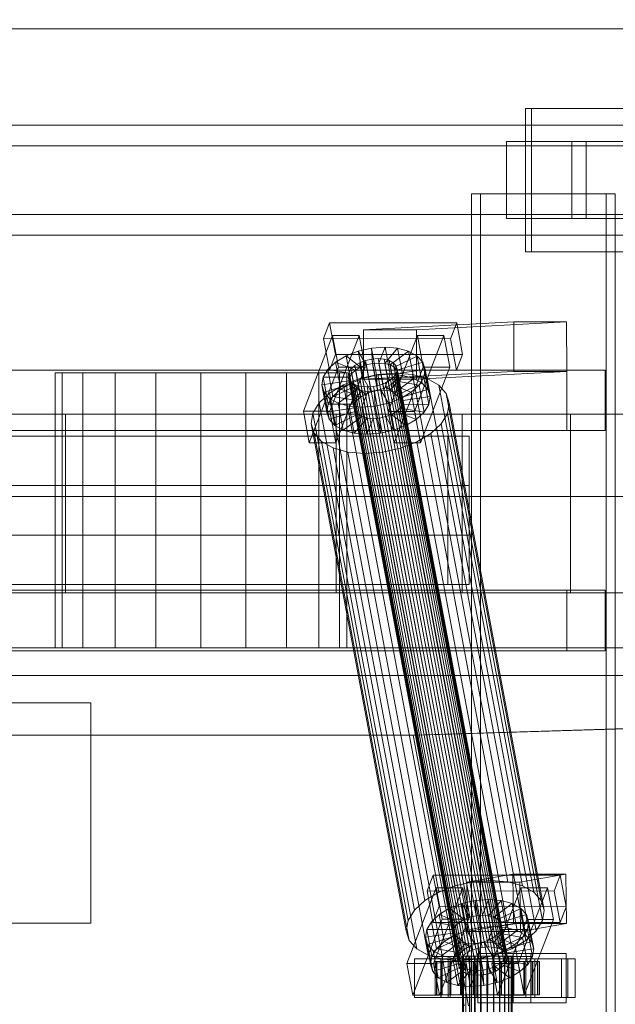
# Model space of a CAD drawing. Header units: millimetres. Extents: x -1970 to 61924, y -58230 to 6847.
# Tile 406 of 656: x 9303 to 9519, y -17870 to -17512. Entities that reach past the tile are written whole.
import ezdxf

# ---------------------------------------------------------------- set-up
doc = ezdxf.new("R2010")
doc.units = ezdxf.units.MM
for name, color, linetype, lineweight in [('COTAS_O', 1, 'Continuous', 0), ('superior_C01', 7, 'Continuous', 0), ('superior_mezcladora', 7, 'Continuous', 0)]:
    doc.layers.add(name, color=color, linetype=linetype, lineweight=lineweight)
doc.dimstyles.new('R19_100', dxfattribs={"dimtxt": 250, "dimasz": 150, "dimexe": 150, "dimexo": 80, "dimgap": 100, "dimtad": 1, "dimtih": 1, "dimtoh": 1, "dimdsep": 46, "dimcen": 0.09, "dimadec": 0, "dimazin": 0, "dimtfac": 1, "dimtdec": 4, "dimtofl": 0, "dimtmove": 0, "dimatfit": 3, "dimfxl": 1, "dimtolj": 1, "dimtzin": 0, "dimarcsym": 0})

# ---------------------------------------------------------------- blocks, each defined once
blk = doc.blocks.new('DIM_R26_36')
at = {"layer": 'COTAS_O'}
for p, q in [((9108.38, -17350), (9063.38, -17500)), ((9808.38, -17350), (9108.38, -17350)), ((9108.38, -18650), (9108.38, -17350)), ((9108.38, -17350), (9153.38, -17500)), ((9108.38, -18650), (9063.38, -18500)), ((9108.38, -18650), (9153.38, -18500)), ((9808.38, -18650), (9108.38, -18650))]:
    blk.add_line(p, q, dxfattribs=at)
blk.add_text('1300 O', height=250, rotation=90, dxfattribs=at).set_placement((9008.38, -18000))

msp = doc.modelspace()

# ---------------------------------------------------------------- linework, layer by layer
at = {"layer": 'superior_C01'}
for p, q in [((9106.386, -17515), (9838.242, -17515)), ((9840.938, -17515), (9109.083, -17515)), ((9548, -17544), (9486.37, -17544)), ((9486.37, -17544), (9486.37, -17596)), ((9488.527, -17544), (9486.37, -17544)), ((9488.527, -17596), (9488.527, -17544)), ((9488.527, -17544), (9550.157, -17544)), ((9528.163, -17550), (8372.601, -17550)), ((8383.386, -17550), (9538.948, -17550)), ((9605.003, -17550), (8449.442, -17550)), ((8462.923, -17550), (9618.484, -17550)), ((9508.388, -17556), (9479.499, -17556)), ((9479.499, -17556), (9479.499, -17584)), ((9503.28, -17556), (9479.499, -17556)), ((9503.28, -17584), (9503.28, -17556)), ((9503.28, -17556), (9532.169, -17556)), ((9508.388, -17584), (9508.388, -17556)), ((9508.388, -17556), (9532.169, -17556)), ((9526.231, -17557.5), (8448.858, -17557.5)), ((8463.506, -17557.5), (9540.879, -17557.5)), ((9515.707, -17575), (9466.788, -17575)), ((9466.788, -17575), (9466.788, -18425)), ((9470.023, -17575), (9466.788, -17575)), ((9470.023, -18425), (9470.023, -17575)), ((9470.023, -17575), (9518.942, -17575)), ((9515.707, -18425), (9515.707, -17575)), ((9515.707, -17575), (9518.942, -17575)), ((9518.942, -17575), (9518.942, -18425)), ((8448.858, -17582.5), (9526.231, -17582.5)), ((8463.506, -17582.5), (9540.879, -17582.5)), ((9479.499, -17584), (9508.388, -17584)), ((9479.499, -17584), (9503.28, -17584)), ((9532.169, -17584), (9503.28, -17584)), ((9532.169, -17584), (9508.388, -17584)), ((8372.601, -17590), (9528.163, -17590)), ((8383.386, -17590), (9538.948, -17590)), ((8449.442, -17590), (9605.003, -17590)), ((8462.923, -17590), (9618.484, -17590)), ((9486.37, -17596), (9548, -17596)), ((9486.37, -17596), (9488.527, -17596)), ((9550.157, -17596), (9488.527, -17596)), ((9482.078, -17621.488), (9427.446, -17624.356)), ((9446.705, -17624.356), (9501.337, -17621.488)), ((9482.146, -17639.486), (9482.078, -17621.488)), ((9482.078, -17621.488), (9501.337, -17621.488)), ((9501.337, -17621.488), (9501.406, -17639.486)), ((9415.138, -17621.857), (9412.923, -17627.592)), ((9417.29, -17633.325), (9415.138, -17621.857)), ((9415.138, -17621.857), (9461.361, -17621.914)), ((9446.705, -17624.356), (9427.446, -17624.356)), ((9427.446, -17624.356), (9427.515, -17642.354)), ((9446.774, -17642.354), (9446.705, -17624.356)), ((9459.145, -17627.65), (9461.361, -17621.914)), ((9461.361, -17621.914), (9463.512, -17633.382)), ((9416.255, -17626.449), (9405.622, -17653.98)), ((9459.145, -17627.65), (9412.923, -17627.592)), ((9412.923, -17627.592), (9415.075, -17639.061)), ((9415.252, -17653.992), (9425.885, -17626.461)), ((9418.407, -17637.917), (9416.255, -17626.449)), ((9416.255, -17626.449), (9425.885, -17626.461)), ((9425.885, -17626.461), (9428.036, -17637.929)), ((9447.07, -17626.487), (9436.437, -17654.019)), ((9446.067, -17654.031), (9456.7, -17626.499)), ((9449.222, -17637.955), (9447.07, -17626.487)), ((9447.07, -17626.487), (9456.7, -17626.499)), ((9456.7, -17626.499), (9458.851, -17637.967)), ((9461.297, -17639.118), (9459.145, -17627.65)), ((9421.132, -17633.91), (9425.59, -17632.183)), ((9425.59, -17632.183), (9430.423, -17631.1)), ((9425.59, -17632.183), (9428.486, -17637.157)), ((9427.434, -17642.013), (9425.59, -17632.183)), ((9430.423, -17631.1), (9435.302, -17630.735)), ((9430.423, -17631.1), (9430.776, -17636.643)), ((9432.267, -17640.93), (9430.423, -17631.1)), ((9435.302, -17630.735), (9433.087, -17636.47)), ((9439.894, -17631.112), (9435.262, -17636.649)), ((9437.146, -17640.564), (9435.302, -17630.735)), ((9435.302, -17630.735), (9439.894, -17631.112)), ((9443.886, -17632.206), (9437.153, -17637.167)), ((9441.738, -17640.942), (9439.894, -17631.112)), ((9439.894, -17631.112), (9443.886, -17632.206)), ((9445.731, -17642.036), (9443.886, -17632.206)), ((9443.886, -17632.206), (9447.007, -17633.943)), ((9415.075, -17639.061), (9417.29, -17633.325)), ((9463.512, -17633.382), (9417.29, -17633.325)), ((9417.352, -17636.164), (9421.132, -17633.91)), ((9421.132, -17633.91), (9426.374, -17637.975)), ((9422.976, -17643.74), (9421.132, -17633.91)), ((9426.067, -17636.336), (9428.179, -17635.518)), ((9428.179, -17635.518), (9430.468, -17635.005)), ((9468.295, -17849.317), (9428.179, -17635.518)), ((9430.468, -17635.005), (9432.779, -17634.832)), ((9470.585, -17848.804), (9430.468, -17635.005)), ((9432.779, -17634.832), (9434.954, -17635.011)), ((9472.896, -17848.631), (9432.779, -17634.832)), ((9434.954, -17635.011), (9436.846, -17635.529)), ((9475.071, -17848.809), (9434.954, -17635.011)), ((9436.846, -17635.529), (9438.324, -17636.352)), ((9476.962, -17849.328), (9436.846, -17635.529)), ((9447.007, -17633.943), (9438.631, -17637.99)), ((9448.851, -17643.772), (9447.007, -17633.943)), ((9447.007, -17633.943), (9449.043, -17636.203)), ((9463.512, -17633.382), (9461.297, -17639.118)), ((9407.774, -17665.449), (9418.407, -17637.917)), ((9412.797, -17641.61), (9414.509, -17638.79)), ((9414.509, -17638.79), (9417.352, -17636.164)), ((9414.509, -17638.79), (9423.238, -17640.286)), ((9416.354, -17648.62), (9414.509, -17638.79)), ((9415.075, -17639.061), (9461.297, -17639.118)), ((9417.352, -17636.164), (9424.584, -17639.042)), ((9419.197, -17645.994), (9417.352, -17636.164)), ((9428.036, -17637.929), (9417.404, -17665.461)), ((9428.036, -17637.929), (9418.407, -17637.917)), ((9422.119, -17639.983), (9422.93, -17638.648)), ((9422.93, -17638.648), (9424.277, -17637.404)), ((9463.047, -17852.446), (9422.93, -17638.648)), ((9424.584, -17639.042), (9423.238, -17640.286)), ((9424.277, -17637.404), (9426.067, -17636.336)), ((9464.393, -17851.202), (9424.277, -17637.404)), ((9426.374, -17637.975), (9424.584, -17639.042)), ((9424.584, -17639.042), (9426.429, -17648.872)), ((9466.183, -17850.135), (9426.067, -17636.336)), ((9428.486, -17637.157), (9426.374, -17637.975)), ((9426.374, -17637.975), (9428.219, -17647.804)), ((9482.146, -17639.486), (9427.515, -17642.354)), ((9430.776, -17636.643), (9428.486, -17637.157)), ((9428.486, -17637.157), (9430.331, -17646.986)), ((9433.087, -17636.47), (9430.776, -17636.643)), ((9430.776, -17636.643), (9432.62, -17646.473)), ((9433.087, -17636.47), (9434.931, -17646.3)), ((9435.262, -17636.649), (9433.087, -17636.47)), ((9435.262, -17636.649), (9437.106, -17646.479)), ((9437.153, -17637.167), (9435.262, -17636.649)), ((9437.153, -17637.167), (9438.997, -17646.997)), ((9438.631, -17637.99), (9437.153, -17637.167)), ((9438.324, -17636.352), (9439.288, -17637.422)), ((9478.44, -17850.15), (9438.324, -17636.352)), ((9438.589, -17665.487), (9449.222, -17637.955)), ((9438.631, -17637.99), (9440.475, -17647.82)), ((9439.595, -17639.061), (9438.631, -17637.99)), ((9439.288, -17637.422), (9439.673, -17638.668)), ((9479.404, -17851.221), (9439.288, -17637.422)), ((9439.673, -17638.668), (9439.452, -17640.005)), ((9449.043, -17636.203), (9439.595, -17639.061)), ((9439.595, -17639.061), (9441.44, -17648.891)), ((9439.98, -17640.307), (9439.595, -17639.061)), ((9479.789, -17852.467), (9439.673, -17638.668)), ((9449.855, -17638.834), (9439.98, -17640.307)), ((9501.406, -17639.486), (9446.774, -17642.354)), ((9458.851, -17637.967), (9448.219, -17665.499)), ((9450.887, -17646.033), (9449.043, -17636.203)), ((9449.043, -17636.203), (9449.855, -17638.834)), ((9458.851, -17637.967), (9449.222, -17637.955)), ((9449.855, -17638.834), (9449.389, -17641.655)), ((9451.7, -17648.664), (9449.855, -17638.834)), ((9501.406, -17639.486), (9482.146, -17639.486)), ((9412.331, -17644.431), (9412.797, -17641.61)), ((9412.331, -17644.431), (9422.206, -17642.958)), ((9412.797, -17641.61), (9422.426, -17641.622)), ((9414.641, -17651.44), (9412.797, -17641.61)), ((9420.235, -17644.416), (9426.195, -17642.107)), ((9421.898, -17641.32), (9422.119, -17639.983)), ((9422.283, -17642.566), (9421.898, -17641.32)), ((9462.015, -17855.119), (9421.898, -17641.32)), ((9462.235, -17853.782), (9422.119, -17639.983)), ((9422.426, -17641.622), (9422.206, -17642.958)), ((9422.206, -17642.958), (9422.591, -17644.204)), ((9422.206, -17642.958), (9424.05, -17652.788)), ((9423.248, -17643.637), (9422.283, -17642.566)), ((9462.4, -17856.365), (9422.283, -17642.566)), ((9423.238, -17640.286), (9422.426, -17641.622)), ((9422.426, -17641.622), (9424.271, -17651.452)), ((9427.434, -17642.013), (9422.976, -17643.74)), ((9423.238, -17640.286), (9425.082, -17650.116)), ((9426.195, -17642.107), (9432.657, -17640.659)), ((9460.778, -17826.416), (9426.195, -17642.107)), ((9432.267, -17640.93), (9427.434, -17642.013)), ((9430.331, -17646.986), (9427.434, -17642.013)), ((9427.515, -17642.354), (9446.774, -17642.354)), ((9437.146, -17640.564), (9432.267, -17640.93)), ((9432.62, -17646.473), (9432.267, -17640.93)), ((9432.657, -17640.659), (9439.179, -17640.17)), ((9467.24, -17824.968), (9432.657, -17640.659)), ((9434.931, -17646.3), (9437.146, -17640.564)), ((9437.294, -17642.585), (9435.504, -17643.652)), ((9437.106, -17646.479), (9441.738, -17640.942)), ((9441.738, -17640.942), (9437.146, -17640.564)), ((9438.641, -17641.341), (9437.294, -17642.585)), ((9477.411, -17856.383), (9437.294, -17642.585)), ((9437.602, -17644.223), (9438.948, -17642.979)), ((9439.452, -17640.005), (9438.641, -17641.341)), ((9478.757, -17855.139), (9438.641, -17641.341)), ((9438.948, -17642.979), (9439.76, -17641.643)), ((9447.677, -17644.475), (9438.948, -17642.979)), ((9438.948, -17642.979), (9440.793, -17652.809)), ((9438.997, -17646.997), (9445.731, -17642.036)), ((9439.179, -17640.17), (9445.318, -17640.674)), ((9473.762, -17824.479), (9439.179, -17640.17)), ((9439.452, -17640.005), (9479.569, -17853.804)), ((9439.76, -17641.643), (9439.98, -17640.307)), ((9439.76, -17641.643), (9449.389, -17641.655)), ((9441.604, -17651.473), (9439.76, -17641.643)), ((9439.98, -17640.307), (9441.825, -17650.137)), ((9445.731, -17642.036), (9441.738, -17640.942)), ((9445.318, -17640.674), (9450.655, -17642.137)), ((9479.901, -17824.984), (9445.318, -17640.674)), ((9448.851, -17643.772), (9445.731, -17642.036)), ((9449.389, -17641.655), (9447.677, -17644.475)), ((9449.389, -17641.655), (9451.234, -17651.485)), ((9450.655, -17642.137), (9454.826, -17644.459)), ((9485.238, -17826.446), (9450.655, -17642.137)), ((9413.143, -17647.062), (9412.331, -17644.431)), ((9414.175, -17654.261), (9412.331, -17644.431)), ((9413.143, -17647.062), (9422.591, -17644.204)), ((9415.179, -17649.322), (9423.555, -17645.275)), ((9415.183, -17647.428), (9420.235, -17644.416)), ((9419.197, -17645.994), (9416.354, -17648.62)), ((9418.3, -17651.059), (9425.033, -17646.098)), ((9422.976, -17643.74), (9419.197, -17645.994)), ((9426.429, -17648.872), (9419.197, -17645.994)), ((9454.818, -17828.725), (9420.235, -17644.416)), ((9422.292, -17652.153), (9426.924, -17646.616)), ((9422.591, -17644.204), (9423.555, -17645.275)), ((9422.591, -17644.204), (9424.435, -17654.034)), ((9428.219, -17647.804), (9422.976, -17643.74)), ((9424.726, -17644.459), (9423.248, -17643.637)), ((9463.364, -17857.435), (9423.248, -17643.637)), ((9423.555, -17645.275), (9425.033, -17646.098)), ((9423.555, -17645.275), (9425.399, -17655.105)), ((9426.617, -17644.978), (9424.726, -17644.459)), ((9464.842, -17858.258), (9424.726, -17644.459)), ((9425.033, -17646.098), (9426.924, -17646.616)), ((9425.033, -17646.098), (9426.878, -17655.927)), ((9428.792, -17645.156), (9426.617, -17644.978)), ((9466.733, -17858.776), (9426.617, -17644.978)), ((9426.924, -17646.616), (9429.099, -17646.795)), ((9426.924, -17646.616), (9428.769, -17656.446)), ((9431.103, -17644.983), (9428.792, -17645.156)), ((9468.908, -17858.955), (9428.792, -17645.156)), ((9429.099, -17646.795), (9431.41, -17646.622)), ((9430.331, -17646.986), (9432.62, -17646.473)), ((9433.392, -17644.47), (9431.103, -17644.983)), ((9471.219, -17858.782), (9431.103, -17644.983)), ((9431.41, -17646.622), (9433.7, -17646.108)), ((9431.763, -17652.165), (9431.41, -17646.622)), ((9431.41, -17646.622), (9433.255, -17656.451)), ((9432.62, -17646.473), (9434.931, -17646.3)), ((9435.504, -17643.652), (9433.392, -17644.47)), ((9473.509, -17858.269), (9433.392, -17644.47)), ((9433.7, -17646.108), (9435.812, -17645.29)), ((9436.596, -17651.082), (9433.7, -17646.108)), ((9433.7, -17646.108), (9435.544, -17655.938)), ((9434.931, -17646.3), (9437.106, -17646.479)), ((9475.621, -17857.451), (9435.504, -17643.652)), ((9435.812, -17645.29), (9437.602, -17644.223)), ((9441.054, -17649.355), (9435.812, -17645.29)), ((9435.812, -17645.29), (9437.656, -17655.12)), ((9437.106, -17646.479), (9438.997, -17646.997)), ((9444.834, -17647.101), (9437.602, -17644.223)), ((9437.602, -17644.223), (9439.446, -17654.053)), ((9440.475, -17647.82), (9448.851, -17643.772)), ((9441.44, -17648.891), (9450.887, -17646.033)), ((9447.677, -17644.475), (9444.834, -17647.101)), ((9449.521, -17654.305), (9447.677, -17644.475)), ((9450.887, -17646.033), (9448.851, -17643.772)), ((9451.7, -17648.664), (9450.887, -17646.033)), ((9454.826, -17644.459), (9457.548, -17647.481)), ((9489.409, -17828.768), (9454.826, -17644.459)), ((9411.383, -17650.939), (9415.183, -17647.428)), ((9415.179, -17649.322), (9413.143, -17647.062)), ((9414.988, -17656.892), (9413.143, -17647.062)), ((9416.354, -17648.62), (9414.641, -17651.44)), ((9418.3, -17651.059), (9415.179, -17649.322)), ((9417.024, -17659.152), (9415.179, -17649.322)), ((9449.766, -17831.737), (9415.183, -17647.428)), ((9425.082, -17650.116), (9416.354, -17648.62)), ((9424.271, -17651.452), (9425.082, -17650.116)), ((9425.082, -17650.116), (9426.429, -17648.872)), ((9426.429, -17648.872), (9428.219, -17647.804)), ((9426.884, -17652.53), (9429.099, -17646.795)), ((9428.219, -17647.804), (9430.331, -17646.986)), ((9429.099, -17646.795), (9430.944, -17656.624)), ((9441.054, -17649.355), (9436.596, -17651.082)), ((9438.997, -17646.997), (9440.475, -17647.82)), ((9440.475, -17647.82), (9441.44, -17648.891)), ((9444.834, -17647.101), (9441.054, -17649.355)), ((9442.899, -17659.184), (9441.054, -17649.355)), ((9441.44, -17648.891), (9441.825, -17650.137)), ((9441.825, -17650.137), (9441.604, -17651.473)), ((9441.825, -17650.137), (9451.7, -17648.664)), ((9446.678, -17656.931), (9444.834, -17647.101)), ((9451.234, -17651.485), (9451.7, -17648.664)), ((9457.548, -17647.481), (9458.634, -17650.998)), ((9492.131, -17831.79), (9457.548, -17647.481)), ((9409.093, -17654.709), (9411.383, -17650.939)), ((9445.966, -17835.248), (9411.383, -17650.939)), ((9414.641, -17651.44), (9414.175, -17654.261)), ((9424.05, -17652.788), (9414.175, -17654.261)), ((9424.271, -17651.452), (9414.641, -17651.44)), ((9422.292, -17652.153), (9418.3, -17651.059)), ((9420.144, -17660.889), (9418.3, -17651.059)), ((9426.884, -17652.53), (9422.292, -17652.153)), ((9424.137, -17661.983), (9422.292, -17652.153)), ((9424.05, -17652.788), (9424.271, -17651.452)), ((9424.435, -17654.034), (9424.05, -17652.788)), ((9431.763, -17652.165), (9426.884, -17652.53)), ((9428.729, -17662.36), (9426.884, -17652.53)), ((9436.596, -17651.082), (9431.763, -17652.165)), ((9433.608, -17661.995), (9431.763, -17652.165)), ((9438.441, -17660.912), (9436.596, -17651.082)), ((9440.793, -17652.809), (9439.446, -17654.053)), ((9441.604, -17651.473), (9440.793, -17652.809)), ((9440.793, -17652.809), (9449.521, -17654.305)), ((9451.234, -17651.485), (9441.604, -17651.473)), ((9449.521, -17654.305), (9451.234, -17651.485)), ((9458.634, -17650.998), (9458.012, -17654.769)), ((9493.218, -17835.307), (9458.634, -17650.998)), ((9415.252, -17653.992), (9405.622, -17653.98)), ((9405.622, -17653.98), (9407.774, -17665.449)), ((9408.47, -17658.48), (9409.093, -17654.709)), ((9443.676, -17839.018), (9409.093, -17654.709)), ((9414.175, -17654.261), (9414.988, -17656.892)), ((9424.435, -17654.034), (9414.988, -17656.892)), ((9414.988, -17656.892), (9417.024, -17659.152)), ((9417.404, -17665.461), (9415.252, -17653.992)), ((9425.399, -17655.105), (9417.024, -17659.152)), ((9426.878, -17655.927), (9420.144, -17660.889)), ((9428.769, -17656.446), (9424.137, -17661.983)), ((9425.399, -17655.105), (9424.435, -17654.034)), ((9426.878, -17655.927), (9425.399, -17655.105)), ((9428.769, -17656.446), (9426.878, -17655.927)), ((9430.944, -17656.624), (9428.729, -17662.36)), ((9430.944, -17656.624), (9428.769, -17656.446)), ((9433.255, -17656.451), (9430.944, -17656.624)), ((9435.544, -17655.938), (9433.255, -17656.451)), ((9433.255, -17656.451), (9433.608, -17661.995)), ((9437.656, -17655.12), (9435.544, -17655.938)), ((9435.544, -17655.938), (9438.441, -17660.912)), ((9446.067, -17654.031), (9436.437, -17654.019)), ((9436.437, -17654.019), (9438.589, -17665.487)), ((9439.446, -17654.053), (9437.656, -17655.12)), ((9437.656, -17655.12), (9442.899, -17659.184)), ((9439.446, -17654.053), (9446.678, -17656.931)), ((9442.899, -17659.184), (9446.678, -17656.931)), ((9448.219, -17665.499), (9446.067, -17654.031)), ((9446.678, -17656.931), (9449.521, -17654.305)), ((9458.012, -17654.769), (9455.722, -17658.539)), ((9458.012, -17654.769), (9492.595, -17839.078)), ((9409.557, -17661.997), (9408.47, -17658.48)), ((9443.053, -17842.789), (9408.47, -17658.48)), ((9417.024, -17659.152), (9420.144, -17660.889)), ((9420.144, -17660.889), (9424.137, -17661.983)), ((9433.608, -17661.995), (9438.441, -17660.912)), ((9438.441, -17660.912), (9442.899, -17659.184)), ((9455.722, -17658.539), (9451.921, -17662.05)), ((9490.305, -17842.848), (9455.722, -17658.539)), ((9412.278, -17665.019), (9409.557, -17661.997)), ((9444.14, -17846.306), (9409.557, -17661.997)), ((9424.137, -17661.983), (9428.729, -17662.36)), ((9428.729, -17662.36), (9433.608, -17661.995)), ((9451.921, -17662.05), (9446.869, -17665.062)), ((9486.505, -17846.359), (9451.921, -17662.05)), ((9407.774, -17665.449), (9417.404, -17665.461)), ((9416.45, -17667.341), (9412.278, -17665.019)), ((9446.861, -17849.328), (9412.278, -17665.019)), ((9421.787, -17668.803), (9416.45, -17667.341)), ((9451.033, -17851.65), (9416.45, -17667.341)), ((9440.909, -17667.371), (9434.448, -17668.819)), ((9438.589, -17665.487), (9448.219, -17665.499)), ((9446.869, -17665.062), (9440.909, -17667.371)), ((9475.492, -17851.68), (9440.909, -17667.371)), ((9481.452, -17849.371), (9446.869, -17665.062)), ((9427.926, -17669.308), (9421.787, -17668.803)), ((9456.37, -17853.113), (9421.787, -17668.803)), ((9434.448, -17668.819), (9427.926, -17669.308)), ((9462.509, -17853.617), (9427.926, -17669.308)), ((9469.031, -17853.128), (9434.448, -17668.819)), ((1103.221, -17750), (10242.208, -17750)), ((10243.564, -17750), (1104.577, -17750)), ((9445.582, -17771.702), (10143.539, -17750)), ((10145.146, -17750), (9447.19, -17771.702)), ((9012.039, -17771.702), (9445.582, -17771.702)), ((9447.19, -17771.702), (9013.647, -17771.702)), ((9445.582, -17771.702), (9464.026, -17870)), ((9445.582, -17771.702), (9447.19, -17771.702)), ((9465.634, -17870), (9447.19, -17771.702)), ((9452.795, -17822.549), (9450.58, -17828.285)), ((9454.947, -17834.017), (9452.795, -17822.549)), ((9452.795, -17822.549), (9499.018, -17822.606)), ((9467.24, -17824.968), (9460.778, -17826.416)), ((9481.769, -17822.189), (9465.026, -17825.057)), ((9484.285, -17825.057), (9465.026, -17825.057)), ((9465.026, -17825.057), (9465.25, -17843.038)), ((9473.762, -17824.479), (9467.24, -17824.968)), ((9479.901, -17824.984), (9473.762, -17824.479)), ((9485.238, -17826.446), (9479.901, -17824.984)), ((9481.993, -17840.17), (9481.769, -17822.189)), ((9481.769, -17822.189), (9501.028, -17822.189)), ((9484.285, -17825.057), (9501.028, -17822.189)), ((9484.509, -17843.038), (9484.285, -17825.057)), ((9496.803, -17828.342), (9499.018, -17822.606)), ((9499.018, -17822.606), (9501.17, -17834.074)), ((9501.028, -17822.189), (9501.252, -17840.17)), ((9453.912, -17827.141), (9443.279, -17854.673)), ((9454.818, -17828.725), (9449.766, -17831.737)), ((9496.803, -17828.342), (9450.58, -17828.285)), ((9450.58, -17828.285), (9452.732, -17839.753)), ((9452.909, -17854.685), (9463.542, -17827.153)), ((9456.064, -17838.609), (9453.912, -17827.141)), ((9453.912, -17827.141), (9463.542, -17827.153)), ((9460.778, -17826.416), (9454.818, -17828.725)), ((9463.542, -17827.153), (9465.694, -17838.621)), ((9484.727, -17827.179), (9474.094, -17854.711)), ((9483.724, -17854.723), (9494.357, -17827.191)), ((9486.879, -17838.647), (9484.727, -17827.179)), ((9484.727, -17827.179), (9494.357, -17827.191)), ((9489.409, -17828.768), (9485.238, -17826.446)), ((9492.131, -17831.79), (9489.409, -17828.768)), ((9494.357, -17827.191), (9496.509, -17838.659)), ((9498.954, -17839.81), (9496.803, -17828.342)), ((9449.766, -17831.737), (9445.966, -17835.248)), ((9463.247, -17832.875), (9468.08, -17831.792)), ((9468.08, -17831.792), (9472.959, -17831.427)), ((9468.08, -17831.792), (9468.433, -17837.336)), ((9469.925, -17841.622), (9468.08, -17831.792)), ((9472.959, -17831.427), (9470.744, -17837.163)), ((9477.551, -17831.804), (9472.919, -17837.341)), ((9474.803, -17841.257), (9472.959, -17831.427)), ((9472.959, -17831.427), (9477.551, -17831.804)), ((9479.395, -17841.634), (9477.551, -17831.804)), ((9477.551, -17831.804), (9481.543, -17832.898)), ((9493.218, -17835.307), (9492.131, -17831.79)), ((9445.966, -17835.248), (9443.676, -17839.018)), ((9452.732, -17839.753), (9454.947, -17834.017)), ((9501.17, -17834.074), (9454.947, -17834.017)), ((9455.009, -17836.856), (9458.789, -17834.603)), ((9458.789, -17834.603), (9463.247, -17832.875)), ((9458.789, -17834.603), (9464.032, -17838.667)), ((9460.633, -17844.433), (9458.789, -17834.603)), ((9463.247, -17832.875), (9466.143, -17837.849)), ((9465.091, -17842.705), (9463.247, -17832.875)), ((9481.543, -17832.898), (9474.81, -17837.86)), ((9484.664, -17834.635), (9476.288, -17838.682)), ((9483.388, -17842.728), (9481.543, -17832.898)), ((9481.543, -17832.898), (9484.664, -17834.635)), ((9486.508, -17844.465), (9484.664, -17834.635)), ((9484.664, -17834.635), (9486.7, -17836.895)), ((9492.595, -17839.078), (9493.218, -17835.307)), ((9501.17, -17834.074), (9498.954, -17839.81)), ((9443.676, -17839.018), (9443.053, -17842.789)), ((9445.431, -17866.141), (9456.064, -17838.609)), ((9450.454, -17842.302), (9452.167, -17839.482)), ((9452.167, -17839.482), (9455.009, -17836.856)), ((9452.167, -17839.482), (9460.895, -17840.978)), ((9454.011, -17849.312), (9452.167, -17839.482)), ((9452.732, -17839.753), (9498.954, -17839.81)), ((9455.009, -17836.856), (9462.241, -17839.734)), ((9456.854, -17846.686), (9455.009, -17836.856)), ((9465.694, -17838.621), (9455.061, -17866.153)), ((9465.694, -17838.621), (9456.064, -17838.609)), ((9462.241, -17839.734), (9460.895, -17840.978)), ((9464.032, -17838.667), (9462.241, -17839.734)), ((9462.241, -17839.734), (9464.086, -17849.564)), ((9466.143, -17837.849), (9464.032, -17838.667)), ((9464.032, -17838.667), (9465.876, -17848.497)), ((9468.433, -17837.336), (9466.143, -17837.849)), ((9466.143, -17837.849), (9467.988, -17847.679)), ((9470.744, -17837.163), (9468.433, -17837.336)), ((9468.433, -17837.336), (9470.277, -17847.165)), ((9470.744, -17837.163), (9472.588, -17846.992)), ((9472.919, -17837.341), (9470.744, -17837.163)), ((9472.919, -17837.341), (9474.763, -17847.171)), ((9474.81, -17837.86), (9472.919, -17837.341)), ((9474.81, -17837.86), (9476.654, -17847.689)), ((9476.288, -17838.682), (9474.81, -17837.86)), ((9476.246, -17866.179), (9486.879, -17838.647)), ((9476.288, -17838.682), (9478.133, -17848.512)), ((9477.253, -17839.753), (9476.288, -17838.682)), ((9486.7, -17836.895), (9477.253, -17839.753)), ((9477.253, -17839.753), (9479.097, -17849.583)), ((9477.638, -17840.999), (9477.253, -17839.753)), ((9487.512, -17839.526), (9477.638, -17840.999)), ((9496.509, -17838.659), (9485.876, -17866.191)), ((9488.544, -17846.725), (9486.7, -17836.895)), ((9486.7, -17836.895), (9487.512, -17839.526)), ((9496.509, -17838.659), (9486.879, -17838.647)), ((9487.512, -17839.526), (9487.047, -17842.347)), ((9489.357, -17849.356), (9487.512, -17839.526)), ((9490.305, -17842.848), (9492.595, -17839.078)), ((9443.053, -17842.789), (9444.14, -17846.306)), ((9449.988, -17845.123), (9450.454, -17842.302)), ((9450.454, -17842.302), (9460.083, -17842.314)), ((9452.298, -17852.132), (9450.454, -17842.302)), ((9460.083, -17842.314), (9459.863, -17843.65)), ((9460.895, -17840.978), (9460.083, -17842.314)), ((9460.083, -17842.314), (9461.928, -17852.144)), ((9465.091, -17842.705), (9460.633, -17844.433)), ((9460.895, -17840.978), (9462.739, -17850.808)), ((9469.925, -17841.622), (9465.091, -17842.705)), ((9467.988, -17847.679), (9465.091, -17842.705)), ((9481.993, -17840.17), (9465.25, -17843.038)), ((9465.25, -17843.038), (9484.509, -17843.038)), ((9474.803, -17841.257), (9469.925, -17841.622)), ((9470.277, -17847.165), (9469.925, -17841.622)), ((9472.588, -17846.992), (9474.803, -17841.257)), ((9474.763, -17847.171), (9479.395, -17841.634)), ((9479.395, -17841.634), (9474.803, -17841.257)), ((9476.606, -17843.671), (9477.417, -17842.335)), ((9476.654, -17847.689), (9483.388, -17842.728)), ((9477.417, -17842.335), (9477.638, -17840.999)), ((9477.417, -17842.335), (9487.047, -17842.347)), ((9479.261, -17852.165), (9477.417, -17842.335)), ((9477.638, -17840.999), (9479.482, -17850.829)), ((9483.388, -17842.728), (9479.395, -17841.634)), ((9501.252, -17840.17), (9481.993, -17840.17)), ((9486.508, -17844.465), (9483.388, -17842.728)), ((9501.252, -17840.17), (9484.509, -17843.038)), ((9487.047, -17842.347), (9485.334, -17845.167)), ((9486.505, -17846.359), (9490.305, -17842.848)), ((9487.047, -17842.347), (9488.891, -17852.177)), ((9444.14, -17846.306), (9446.861, -17849.328)), ((9449.988, -17845.123), (9459.863, -17843.65)), ((9450.801, -17847.754), (9449.988, -17845.123)), ((9451.832, -17854.953), (9449.988, -17845.123)), ((9450.801, -17847.754), (9460.248, -17844.897)), ((9452.837, -17850.015), (9461.212, -17845.967)), ((9456.854, -17846.686), (9454.011, -17849.312)), ((9455.957, -17851.751), (9462.69, -17846.79)), ((9460.633, -17844.433), (9456.854, -17846.686)), ((9464.086, -17849.564), (9456.854, -17846.686)), ((9459.863, -17843.65), (9460.248, -17844.897)), ((9459.863, -17843.65), (9461.707, -17853.48)), ((9460.248, -17844.897), (9461.212, -17845.967)), ((9460.248, -17844.897), (9462.092, -17854.726)), ((9465.876, -17848.497), (9460.633, -17844.433)), ((9461.212, -17845.967), (9462.69, -17846.79)), ((9461.212, -17845.967), (9463.057, -17855.797)), ((9462.69, -17846.79), (9464.581, -17847.308)), ((9462.69, -17846.79), (9464.535, -17856.62)), ((9469.068, -17847.314), (9471.357, -17846.801)), ((9470.277, -17847.165), (9472.588, -17846.992)), ((9471.357, -17846.801), (9473.469, -17845.983)), ((9474.253, -17851.774), (9471.357, -17846.801)), ((9471.357, -17846.801), (9473.201, -17856.631)), ((9472.588, -17846.992), (9474.763, -17847.171)), ((9473.469, -17845.983), (9475.259, -17844.915)), ((9478.712, -17850.047), (9473.469, -17845.983)), ((9473.469, -17845.983), (9475.313, -17855.812)), ((9475.259, -17844.915), (9476.606, -17843.671)), ((9482.491, -17847.793), (9475.259, -17844.915)), ((9475.259, -17844.915), (9477.103, -17854.745)), ((9485.334, -17845.167), (9476.606, -17843.671)), ((9476.606, -17843.671), (9478.45, -17853.501)), ((9478.133, -17848.512), (9486.508, -17844.465)), ((9479.097, -17849.583), (9488.544, -17846.725)), ((9481.452, -17849.371), (9486.505, -17846.359)), ((9485.334, -17845.167), (9482.491, -17847.793)), ((9487.178, -17854.997), (9485.334, -17845.167)), ((9488.544, -17846.725), (9486.508, -17844.465)), ((9489.357, -17849.356), (9488.544, -17846.725)), ((9446.861, -17849.328), (9451.033, -17851.65)), ((9452.837, -17850.015), (9450.801, -17847.754)), ((9452.645, -17857.584), (9450.801, -17847.754)), ((9454.011, -17849.312), (9452.298, -17852.132)), ((9455.957, -17851.751), (9452.837, -17850.015)), ((9454.681, -17859.844), (9452.837, -17850.015)), ((9462.739, -17850.808), (9454.011, -17849.312)), ((9459.949, -17852.845), (9464.581, -17847.308)), ((9462.739, -17850.808), (9464.086, -17849.564)), ((9464.086, -17849.564), (9465.876, -17848.497)), ((9466.183, -17850.135), (9464.393, -17851.202)), ((9464.541, -17853.223), (9466.757, -17847.487)), ((9464.581, -17847.308), (9466.757, -17847.487)), ((9464.581, -17847.308), (9466.426, -17857.138)), ((9465.876, -17848.497), (9467.988, -17847.679)), ((9468.295, -17849.317), (9466.183, -17850.135)), ((9466.757, -17847.487), (9469.068, -17847.314)), ((9466.757, -17847.487), (9468.601, -17857.317)), ((9467.988, -17847.679), (9470.277, -17847.165)), ((9470.585, -17848.804), (9468.295, -17849.317)), ((9469.42, -17852.857), (9469.068, -17847.314)), ((9469.068, -17847.314), (9470.912, -17857.144)), ((9472.896, -17848.631), (9470.585, -17848.804)), ((9475.071, -17848.809), (9472.896, -17848.631)), ((9478.712, -17850.047), (9474.253, -17851.774)), ((9474.763, -17847.171), (9476.654, -17847.689)), ((9476.962, -17849.328), (9475.071, -17848.809)), ((9475.492, -17851.68), (9481.452, -17849.371)), ((9476.654, -17847.689), (9478.133, -17848.512)), ((9478.44, -17850.15), (9476.962, -17849.328)), ((9478.133, -17848.512), (9479.097, -17849.583)), ((9479.404, -17851.221), (9478.44, -17850.15)), ((9482.491, -17847.793), (9478.712, -17850.047)), ((9480.556, -17859.877), (9478.712, -17850.047)), ((9479.097, -17849.583), (9479.482, -17850.829)), ((9479.482, -17850.829), (9489.357, -17849.356)), ((9484.335, -17857.623), (9482.491, -17847.793)), ((9488.891, -17852.177), (9489.357, -17849.356)), ((9455.688, -17853), (9446.059, -17853)), ((9446.059, -17853), (9446.059, -17867)), ((9459, -17853), (9446.059, -17853)), ((9451.033, -17851.65), (9456.37, -17853.113)), ((9452.298, -17852.132), (9451.832, -17854.953)), ((9461.707, -17853.48), (9451.832, -17854.953)), ((9461.928, -17852.144), (9452.298, -17852.132)), ((9454.076, -17854), (9453.483, -17854)), ((9453.483, -17854), (9463.483, -17854)), ((9453.483, -17866), (9453.483, -17854)), ((9453.483, -17854), (9454.186, -17854)), ((9455.922, -17854), (9454.076, -17854)), ((9454.076, -17854), (9463.763, -17854)), ((9454.076, -17866), (9454.076, -17854)), ((9454.186, -17854), (9463.815, -17854)), ((9454.186, -17866), (9454.186, -17854)), ((9454.186, -17854), (9456.135, -17854)), ((9501.794, -17853), (9455.572, -17853)), ((9455.572, -17853), (9455.572, -17867)), ((9458.268, -17853), (9455.572, -17853)), ((9455.688, -17867), (9455.688, -17853)), ((9455.688, -17853), (9468.63, -17853)), ((9458.898, -17854), (9455.922, -17854)), ((9455.922, -17854), (9464.638, -17854)), ((9455.922, -17866), (9455.922, -17854)), ((9459.949, -17852.845), (9455.957, -17851.751)), ((9457.801, -17861.581), (9455.957, -17851.751)), ((9456.135, -17854), (9464.739, -17854)), ((9456.135, -17866), (9456.135, -17854)), ((9456.135, -17854), (9459.198, -17854)), ((9456.37, -17853.113), (9462.509, -17853.617)), ((9458.268, -17867), (9458.268, -17853)), ((9458.268, -17853), (9504.491, -17853)), ((9462.798, -17854), (9458.898, -17854)), ((9458.898, -17854), (9466.047, -17854)), ((9458.898, -17866), (9458.898, -17854)), ((9459, -17867), (9459, -17853)), ((9459, -17853), (9468.63, -17853)), ((9459.198, -17854), (9466.19, -17854)), ((9459.198, -17866), (9459.198, -17854)), ((9459.198, -17854), (9463.167, -17854)), ((9464.541, -17853.223), (9459.949, -17852.845)), ((9461.794, -17862.675), (9459.949, -17852.845)), ((9461.707, -17853.48), (9461.928, -17852.144)), ((9462.092, -17854.726), (9461.707, -17853.48)), ((9461.928, -17852.144), (9462.739, -17850.808)), ((9462.235, -17853.782), (9462.015, -17855.119)), ((9463.047, -17852.446), (9462.235, -17853.782)), ((9462.509, -17853.617), (9469.031, -17853.128)), ((9467.359, -17854), (9462.798, -17854)), ((9462.798, -17854), (9467.895, -17854)), ((9462.798, -17866), (9462.798, -17854)), ((9464.393, -17851.202), (9463.047, -17852.446)), ((9463.167, -17854), (9468.07, -17854)), ((9463.167, -17866), (9463.167, -17854)), ((9463.167, -17854), (9467.77, -17854)), ((9463.763, -17852), (9463.483, -17852)), ((9463.483, -17852), (9463.815, -17852)), ((9463.483, -18148), (9463.483, -17852)), ((9463.483, -17854), (9463.763, -17854)), ((9463.483, -17854), (9463.483, -17866)), ((9463.815, -17854), (9463.483, -17854)), ((9464.638, -17852), (9463.763, -17852)), ((9463.763, -18148), (9463.763, -17852)), ((9463.763, -17854), (9464.638, -17854)), ((9463.763, -17854), (9463.763, -17866)), ((9463.815, -17852), (9464.739, -17852)), ((9463.815, -18148), (9463.815, -17852)), ((9463.815, -17854), (9463.815, -17866)), ((9464.739, -17854), (9463.815, -17854)), ((9469.42, -17852.857), (9464.541, -17853.223)), ((9466.386, -17863.052), (9464.541, -17853.223)), ((9466.047, -17852), (9464.638, -17852)), ((9464.638, -18148), (9464.638, -17852)), ((9464.638, -17854), (9466.047, -17854)), ((9464.638, -17854), (9464.638, -17866)), ((9464.739, -17852), (9466.19, -17852)), ((9464.739, -18148), (9464.739, -17852)), ((9464.739, -17854), (9464.739, -17866)), ((9466.19, -17854), (9464.739, -17854)), ((9467.895, -17852), (9466.047, -17852)), ((9466.047, -18148), (9466.047, -17852)), ((9466.047, -17854), (9467.895, -17854)), ((9466.047, -17854), (9466.047, -17866)), ((9466.19, -17852), (9468.07, -17852)), ((9466.19, -18148), (9466.19, -17852)), ((9466.19, -17854), (9466.19, -17866)), ((9468.07, -17854), (9466.19, -17854)), ((9472.269, -17854), (9467.359, -17854)), ((9467.359, -17854), (9470.056, -17854)), ((9467.359, -17866), (9467.359, -17854)), ((9467.77, -17854), (9470.25, -17854)), ((9467.77, -17866), (9467.77, -17854)), ((9467.77, -17854), (9472.695, -17854)), ((9470.056, -17852), (9467.895, -17852)), ((9467.895, -18148), (9467.895, -17852)), ((9467.895, -17854), (9470.056, -17854)), ((9467.895, -17854), (9467.895, -17866)), ((9468.07, -17852), (9470.25, -17852)), ((9468.07, -18148), (9468.07, -17852)), ((9468.07, -17854), (9468.07, -17866)), ((9470.25, -17854), (9468.07, -17854)), ((9468.63, -17853), (9468.63, -17867)), ((9469.031, -17853.128), (9475.492, -17851.68)), ((9488.313, -17851), (9469.054, -17851)), ((9469.054, -17851), (9469.054, -17869)), ((9481.887, -17851), (9469.054, -17851)), ((9474.253, -17851.774), (9469.42, -17852.857)), ((9471.265, -17862.687), (9469.42, -17852.857)), ((9472.381, -17852), (9470.056, -17852)), ((9470.056, -18148), (9470.056, -17852)), ((9470.056, -17854), (9472.381, -17854)), ((9470.056, -17854), (9470.056, -17866)), ((9470.25, -17852), (9472.583, -17852)), ((9470.25, -18148), (9470.25, -17852)), ((9470.25, -17854), (9470.25, -17866)), ((9472.583, -17854), (9470.25, -17854)), ((9477.194, -17854), (9472.269, -17854)), ((9472.269, -17854), (9472.381, -17854)), ((9472.269, -17866), (9472.269, -17854)), ((9474.714, -17852), (9472.381, -17852)), ((9472.381, -18148), (9472.381, -17852)), ((9472.381, -17854), (9474.714, -17854)), ((9472.381, -17854), (9472.381, -17866)), ((9472.583, -17852), (9474.909, -17852)), ((9472.583, -18148), (9472.583, -17852)), ((9472.695, -17854), (9472.583, -17854)), ((9472.583, -17854), (9472.583, -17866)), ((9474.909, -17854), (9472.583, -17854)), ((9472.695, -17866), (9472.695, -17854)), ((9472.695, -17854), (9477.605, -17854)), ((9476.098, -17861.604), (9474.253, -17851.774)), ((9476.895, -17852), (9474.714, -17852)), ((9474.714, -18148), (9474.714, -17852)), ((9477.194, -17854), (9474.714, -17854)), ((9474.714, -17854), (9476.895, -17854)), ((9474.714, -17854), (9474.714, -17866)), ((9474.909, -17852), (9477.069, -17852)), ((9474.909, -18148), (9474.909, -17852)), ((9477.605, -17854), (9474.909, -17854)), ((9474.909, -17854), (9474.909, -17866)), ((9477.069, -17854), (9474.909, -17854)), ((9486.503, -17853), (9476.874, -17853)), ((9476.874, -17853), (9476.874, -17867)), ((9489.815, -17853), (9476.874, -17853)), ((9478.774, -17852), (9476.895, -17852)), ((9476.895, -18148), (9476.895, -17852)), ((9481.797, -17854), (9476.895, -17854)), ((9476.895, -17854), (9478.774, -17854)), ((9476.895, -17854), (9476.895, -17866)), ((9477.069, -17852), (9478.917, -17852)), ((9477.069, -18148), (9477.069, -17852)), ((9482.166, -17854), (9477.069, -17854)), ((9477.069, -17854), (9477.069, -17866)), ((9478.917, -17854), (9477.069, -17854)), ((9478.45, -17853.501), (9477.103, -17854.745)), ((9481.797, -17854), (9477.194, -17854)), ((9477.194, -17866), (9477.194, -17854)), ((9477.605, -17866), (9477.605, -17854)), ((9477.605, -17854), (9482.166, -17854)), ((9479.261, -17852.165), (9478.45, -17853.501)), ((9478.45, -17853.501), (9487.178, -17854.997)), ((9478.757, -17855.139), (9479.569, -17853.804)), ((9480.225, -17852), (9478.774, -17852)), ((9478.774, -18148), (9478.774, -17852)), ((9485.766, -17854), (9478.774, -17854)), ((9478.774, -17854), (9480.225, -17854)), ((9478.774, -17854), (9478.774, -17866)), ((9478.917, -17852), (9480.326, -17852)), ((9478.917, -18148), (9478.917, -17852)), ((9486.067, -17854), (9478.917, -17854)), ((9478.917, -17854), (9478.917, -17866)), ((9480.326, -17854), (9478.917, -17854)), ((9479.482, -17850.829), (9479.261, -17852.165)), ((9488.891, -17852.177), (9479.261, -17852.165)), ((9479.789, -17852.467), (9479.404, -17851.221)), ((9479.569, -17853.804), (9479.789, -17852.467)), ((9481.149, -17852), (9480.225, -17852)), ((9480.225, -18148), (9480.225, -17852)), ((9488.829, -17854), (9480.225, -17854)), ((9480.225, -17854), (9481.149, -17854)), ((9480.225, -17854), (9480.225, -17866)), ((9480.326, -17852), (9481.201, -17852)), ((9480.326, -18148), (9480.326, -17852)), ((9489.042, -17854), (9480.326, -17854)), ((9480.326, -17854), (9480.326, -17866)), ((9481.201, -17854), (9480.326, -17854)), ((9481.482, -17852), (9481.149, -17852)), ((9481.149, -17852), (9481.149, -18148)), ((9481.149, -17854), (9490.778, -17854)), ((9481.149, -17866), (9481.149, -17854)), ((9481.149, -17854), (9481.482, -17854)), ((9481.201, -17852), (9481.482, -17852)), ((9481.201, -18148), (9481.201, -17852)), ((9490.889, -17854), (9481.201, -17854)), ((9481.201, -17854), (9481.201, -17866)), ((9481.482, -17854), (9481.201, -17854)), ((9481.482, -18148), (9481.482, -17852)), ((9491.481, -17854), (9481.482, -17854)), ((9481.482, -17854), (9481.482, -17866)), ((9485.766, -17854), (9481.797, -17854)), ((9481.797, -17866), (9481.797, -17854)), ((9481.887, -17869), (9481.887, -17851)), ((9481.887, -17851), (9501.147, -17851)), ((9482.166, -17866), (9482.166, -17854)), ((9482.166, -17854), (9486.067, -17854)), ((9488.829, -17854), (9485.766, -17854)), ((9485.766, -17866), (9485.766, -17854)), ((9486.067, -17866), (9486.067, -17854)), ((9486.067, -17854), (9489.042, -17854)), ((9486.503, -17867), (9486.503, -17853)), ((9486.503, -17853), (9499.445, -17853)), ((9487.178, -17854.997), (9488.891, -17852.177)), ((9488.313, -17869), (9488.313, -17851)), ((9488.313, -17851), (9501.147, -17851)), ((9490.778, -17854), (9488.829, -17854)), ((9488.829, -17866), (9488.829, -17854)), ((9489.042, -17866), (9489.042, -17854)), ((9489.042, -17854), (9490.889, -17854)), ((9489.815, -17867), (9489.815, -17853)), ((9489.815, -17853), (9499.445, -17853)), ((9490.778, -17854), (9490.778, -17866)), ((9491.481, -17854), (9490.778, -17854)), ((9490.889, -17866), (9490.889, -17854)), ((9490.889, -17854), (9491.481, -17854)), ((9491.481, -17866), (9491.481, -17854)), ((9499.445, -17853), (9499.445, -17867)), ((9501.147, -17851), (9501.147, -17869)), ((9501.794, -17867), (9501.794, -17853)), ((9501.794, -17853), (9504.491, -17853)), ((9504.491, -17853), (9504.491, -17867)), ((9452.909, -17854.685), (9443.279, -17854.673)), ((9443.279, -17854.673), (9445.431, -17866.141)), ((9451.832, -17854.953), (9452.645, -17857.584)), ((9462.092, -17854.726), (9452.645, -17857.584)), ((9452.645, -17857.584), (9454.681, -17859.844)), ((9455.061, -17866.153), (9452.909, -17854.685)), ((9463.057, -17855.797), (9454.681, -17859.844)), ((9464.535, -17856.62), (9457.801, -17861.581)), ((9466.426, -17857.138), (9461.794, -17862.675)), ((9462.015, -17855.119), (9462.4, -17856.365)), ((9463.057, -17855.797), (9462.092, -17854.726)), ((9462.4, -17856.365), (9463.364, -17857.435)), ((9464.535, -17856.62), (9463.057, -17855.797)), ((9463.364, -17857.435), (9464.842, -17858.258)), ((9466.426, -17857.138), (9464.535, -17856.62)), ((9468.601, -17857.317), (9466.386, -17863.052)), ((9468.601, -17857.317), (9466.426, -17857.138)), ((9470.912, -17857.144), (9468.601, -17857.317)), ((9473.201, -17856.631), (9470.912, -17857.144)), ((9470.912, -17857.144), (9471.265, -17862.687)), ((9475.313, -17855.812), (9473.201, -17856.631)), ((9473.201, -17856.631), (9476.098, -17861.604)), ((9473.509, -17858.269), (9475.621, -17857.451)), ((9483.724, -17854.723), (9474.094, -17854.711)), ((9474.094, -17854.711), (9476.246, -17866.179)), ((9477.103, -17854.745), (9475.313, -17855.812)), ((9475.313, -17855.812), (9480.556, -17859.877)), ((9475.621, -17857.451), (9477.411, -17856.383)), ((9477.103, -17854.745), (9484.335, -17857.623)), ((9477.411, -17856.383), (9478.757, -17855.139)), ((9480.556, -17859.877), (9484.335, -17857.623)), ((9485.876, -17866.191), (9483.724, -17854.723)), ((9484.335, -17857.623), (9487.178, -17854.997)), ((9454.681, -17859.844), (9457.801, -17861.581)), ((9464.842, -17858.258), (9466.733, -17858.776)), ((9466.733, -17858.776), (9468.908, -17858.955)), ((9468.908, -17858.955), (9471.219, -17858.782)), ((9471.219, -17858.782), (9473.509, -17858.269)), ((9476.098, -17861.604), (9480.556, -17859.877)), ((9457.801, -17861.581), (9461.794, -17862.675)), ((9461.794, -17862.675), (9466.386, -17863.052)), ((9466.386, -17863.052), (9471.265, -17862.687)), ((9471.265, -17862.687), (9476.098, -17861.604)), ((9445.431, -17866.141), (9455.061, -17866.153)), ((9446.059, -17867), (9455.688, -17867)), ((9446.059, -17867), (9459, -17867)), ((9463.483, -17866), (9453.483, -17866)), ((9453.483, -17866), (9454.076, -17866)), ((9454.186, -17866), (9453.483, -17866)), ((9463.763, -17866), (9454.076, -17866)), ((9454.076, -17866), (9455.922, -17866)), ((9463.815, -17866), (9454.186, -17866)), ((9456.135, -17866), (9454.186, -17866)), ((9455.572, -17867), (9501.794, -17867)), ((9455.572, -17867), (9458.268, -17867)), ((9468.63, -17867), (9455.688, -17867)), ((9464.638, -17866), (9455.922, -17866)), ((9455.922, -17866), (9458.898, -17866)), ((9464.739, -17866), (9456.135, -17866)), ((9459.198, -17866), (9456.135, -17866)), ((9504.491, -17867), (9458.268, -17867)), ((9466.047, -17866), (9458.898, -17866)), ((9458.898, -17866), (9462.798, -17866)), ((9468.63, -17867), (9459, -17867)), ((9466.19, -17866), (9459.198, -17866)), ((9463.167, -17866), (9459.198, -17866)), ((9467.895, -17866), (9462.798, -17866)), ((9462.798, -17866), (9467.359, -17866)), ((9468.07, -17866), (9463.167, -17866)), ((9467.77, -17866), (9463.167, -17866)), ((9463.763, -17866), (9463.483, -17866)), ((9463.483, -17866), (9463.815, -17866)), ((9464.638, -17866), (9463.763, -17866)), ((9463.815, -17866), (9464.739, -17866)), ((9466.047, -17866), (9464.638, -17866)), ((9464.739, -17866), (9466.19, -17866)), ((9467.895, -17866), (9466.047, -17866)), ((9466.19, -17866), (9468.07, -17866)), ((9470.056, -17866), (9467.359, -17866)), ((9467.359, -17866), (9472.269, -17866)), ((9470.25, -17866), (9467.77, -17866)), ((9472.695, -17866), (9467.77, -17866)), ((9470.056, -17866), (9467.895, -17866)), ((9468.07, -17866), (9470.25, -17866)), ((9472.381, -17866), (9470.056, -17866)), ((9470.25, -17866), (9472.583, -17866)), ((9472.381, -17866), (9472.269, -17866)), ((9472.269, -17866), (9477.194, -17866)), ((9474.714, -17866), (9472.381, -17866)), ((9472.583, -17866), (9472.695, -17866)), ((9472.583, -17866), (9474.909, -17866)), ((9477.605, -17866), (9472.695, -17866)), ((9476.895, -17866), (9474.714, -17866)), ((9474.714, -17866), (9477.194, -17866)), ((9474.909, -17866), (9477.605, -17866)), ((9474.909, -17866), (9477.069, -17866)), ((9476.246, -17866.179), (9485.876, -17866.191)), ((9476.874, -17867), (9486.503, -17867)), ((9476.874, -17867), (9489.815, -17867)), ((9478.774, -17866), (9476.895, -17866)), ((9476.895, -17866), (9481.797, -17866)), ((9477.069, -17866), (9482.166, -17866)), ((9477.069, -17866), (9478.917, -17866)), ((9477.194, -17866), (9481.797, -17866)), ((9482.166, -17866), (9477.605, -17866)), ((9480.225, -17866), (9478.774, -17866)), ((9478.774, -17866), (9485.766, -17866)), ((9478.917, -17866), (9486.067, -17866)), ((9478.917, -17866), (9480.326, -17866)), ((9481.149, -17866), (9480.225, -17866)), ((9480.225, -17866), (9488.829, -17866)), ((9480.326, -17866), (9489.042, -17866)), ((9480.326, -17866), (9481.201, -17866)), ((9490.778, -17866), (9481.149, -17866)), ((9481.482, -17866), (9481.149, -17866)), ((9481.201, -17866), (9490.889, -17866)), ((9481.201, -17866), (9481.482, -17866)), ((9481.482, -17866), (9491.481, -17866)), ((9481.797, -17866), (9485.766, -17866)), ((9486.067, -17866), (9482.166, -17866)), ((9485.766, -17866), (9488.829, -17866)), ((9489.042, -17866), (9486.067, -17866)), ((9499.445, -17867), (9486.503, -17867)), ((9488.829, -17866), (9490.778, -17866)), ((9490.889, -17866), (9489.042, -17866)), ((9499.445, -17867), (9489.815, -17867)), ((9490.778, -17866), (9491.481, -17866)), ((9491.481, -17866), (9490.889, -17866)), ((9504.491, -17867), (9501.794, -17867)), ((9469.054, -17869), (9488.313, -17869)), ((9481.887, -17869), (9469.054, -17869)), ((9501.147, -17869), (9481.887, -17869)), ((9501.147, -17869), (9488.313, -17869))]:
    msp.add_line(p, q, dxfattribs=at)
at = {"layer": 'superior_mezcladora'}
for p, q in [((9501.409, -17639), (8701.409, -17639)), ((8715.354, -17639), (9515.354, -17639)), ((9501.409, -17639), (9501.409, -17661)), ((9515.354, -17639), (9501.409, -17639)), ((9515.354, -17661), (9515.354, -17639)), ((9317.975, -17640), (9315.381, -17640)), ((9315.381, -17740), (9315.381, -17640)), ((9325.504, -17640), (9317.975, -17640)), ((9317.975, -17740), (9317.975, -17640)), ((9337.229, -17640), (9325.504, -17640)), ((9325.504, -17740), (9325.504, -17640)), ((9352.004, -17640), (9337.229, -17640)), ((9337.229, -17740), (9337.229, -17640)), ((9368.381, -17640), (9352.004, -17640)), ((9352.004, -17740), (9352.004, -17640)), ((9384.759, -17640), (9368.381, -17640)), ((9368.381, -17740), (9368.381, -17640)), ((9399.534, -17640), (9384.759, -17640)), ((9384.759, -17740), (9384.759, -17640)), ((9411.259, -17640), (9399.534, -17640)), ((9399.534, -17740), (9399.534, -17640)), ((9418.787, -17640), (9411.259, -17640)), ((9411.259, -17740), (9411.259, -17640)), ((9421.381, -17640), (9418.787, -17640)), ((9418.787, -17740), (9418.787, -17640)), ((9421.381, -17640), (9421.381, -17740)), ((9319.206, -17655), (9273.381, -17655)), ((9368.381, -17655), (9319.206, -17655)), ((9319.206, -17720), (9319.206, -17655)), ((9417.557, -17655), (9368.381, -17655)), ((9368.381, -17720), (9368.381, -17655)), ((9463.381, -17655), (9417.557, -17655)), ((9417.557, -17720), (9417.557, -17655)), ((9502.732, -17655), (9463.381, -17655)), ((9463.381, -17720), (9463.381, -17655)), ((9532.926, -17655), (9502.732, -17655)), ((9502.732, -17720), (9502.732, -17655)), ((8701.409, -17661), (9501.409, -17661)), ((8715.354, -17661), (9515.354, -17661)), ((9501.409, -17661), (9515.354, -17661)), ((9458.162, -17663), (8805.41, -17663)), ((9465.946, -17663), (8813.193, -17663)), ((9465.946, -17663), (9458.162, -17663)), ((9458.162, -17663), (9458.162, -17681)), ((9465.946, -17681), (9465.946, -17663)), ((9458.162, -17681), (8805.41, -17681)), ((9465.946, -17681), (8813.193, -17681)), ((9465.946, -17681), (9458.162, -17681)), ((9458.162, -17681), (9458.162, -17699)), ((9465.946, -17699), (9465.946, -17681)), ((9158.381, -17685), (9668.381, -17685)), ((9458.162, -17699), (8805.41, -17699)), ((9465.946, -17699), (8813.193, -17699)), ((9465.946, -17699), (9458.162, -17699)), ((9458.162, -17699), (9458.162, -17717)), ((9465.946, -17717), (9465.946, -17699)), ((8805.41, -17717), (9458.162, -17717)), ((9465.946, -17717), (8813.193, -17717)), ((9458.162, -17717), (9465.946, -17717)), ((9501.409, -17719), (8701.409, -17719)), ((8715.354, -17719), (9515.354, -17719)), ((9218.381, -17720), (9628.381, -17720)), ((9319.206, -17720), (9273.381, -17720)), ((9368.381, -17720), (9319.206, -17720)), ((9417.557, -17720), (9368.381, -17720)), ((9463.381, -17720), (9417.557, -17720)), ((9502.732, -17720), (9463.381, -17720)), ((9501.409, -17719), (9501.409, -17741)), ((9515.354, -17719), (9501.409, -17719)), ((9532.926, -17720), (9502.732, -17720)), ((9515.354, -17741), (9515.354, -17719)), ((8701.409, -17741), (9501.409, -17741)), ((8715.354, -17741), (9515.354, -17741)), ((9198.381, -17740), (9648.381, -17740)), ((9317.975, -17740), (9315.381, -17740)), ((9325.504, -17740), (9317.975, -17740)), ((9337.229, -17740), (9325.504, -17740)), ((9352.004, -17740), (9337.229, -17740)), ((9368.381, -17740), (9352.004, -17740)), ((9384.759, -17740), (9368.381, -17740)), ((9399.534, -17740), (9384.759, -17740)), ((9411.259, -17740), (9399.534, -17740)), ((9418.787, -17740), (9411.259, -17740)), ((9418.787, -17740), (9421.381, -17740)), ((9501.409, -17741), (9515.354, -17741)), ((9248.381, -17760), (9328.381, -17760)), ((9328.381, -17760), (9328.381, -17840)), ((9328.381, -17840), (9248.381, -17840))]:
    msp.add_line(p, q, dxfattribs=at)

# ---------------------------------------------------------------- dimensions: what is measured, and where the dimension line sits
at = {"layer": 'COTAS_O'}
dim = msp.add_aligned_dim(p1=(9808.381, -18650), p2=(9808.381, -17350), distance=700, text='<> O', dimstyle='R19_100', dxfattribs=at)
dim.commit()
dim.dimension.update_dxf_attribs({"geometry": 'DIM_R26_36', "text_midpoint": (9108.381, -18000)})

doc.saveas('drawing.dxf')
